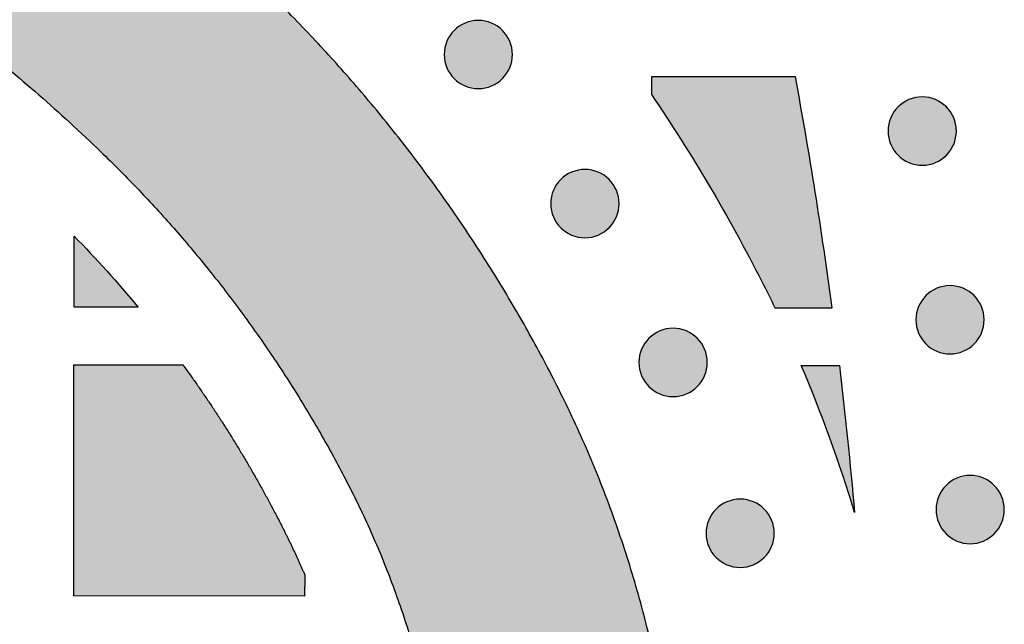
# Model space of a CAD drawing. Header units: millimetres. Extents: x -3873 to -97, y 912 to 4165.
# Tile 629 of 656: x -149 to -98, y 3934 to 3965. Entities that reach past the tile are written whole.
import ezdxf

# ---------------------------------------------------------------- set-up
doc = ezdxf.new("R2010")
doc.units = ezdxf.units.MM
doc.layers.add('pattern', color=7, linetype='Continuous', true_color=0x000000)

msp = doc.modelspace()

# ---------------------------------------------------------------- hatches: boundary and pattern name
at = {"layer": 'pattern'}
for points in [[(-115.003, 3918.335), (-115.027, 3920.141), (-115.103, 3921.948), (-115.232, 3923.755), (-115.414, 3925.559), (-115.648, 3927.358), (-115.935, 3929.15), (-116.274, 3930.931), (-116.666, 3932.701), (-117.109, 3934.455), (-117.604, 3936.193), (-118.148, 3937.911), (-118.742, 3939.609), (-119.385, 3941.282), (-120.074, 3942.931), (-120.81, 3944.551), (-121.591, 3946.142), (-122.33, 3947.558), (-123.099, 3948.96), (-123.898, 3950.347), (-124.726, 3951.719), (-125.583, 3953.075), (-126.468, 3954.414), (-127.382, 3955.735), (-128.323, 3957.037), (-129.29, 3958.319), (-130.284, 3959.581), (-131.303, 3960.821), (-132.346, 3962.039), (-133.414, 3963.234), (-134.505, 3964.406), (-135.619, 3965.554), (-136.754, 3966.676), (-138.53, 3968.356), (-140.349, 3969.997), (-142.21, 3971.596), (-144.112, 3973.152), (-146.053, 3974.664), (-148.031, 3976.131), (-150.045, 3977.55), (-152.093, 3978.921), (-154.174, 3980.242), (-156.285, 3981.512), (-158.425, 3982.73), (-160.591, 3983.896), (-162.782, 3985.008), (-164.997, 3986.066), (-167.232, 3987.068), (-169.485, 3988.016), (-186.181, 3981.64), (-174.002, 3976.898), (-172.012, 3976.062), (-170.039, 3975.177), (-168.084, 3974.243), (-166.15, 3973.261), (-164.237, 3972.232), (-162.348, 3971.156), (-160.484, 3970.034), (-158.647, 3968.868), (-156.839, 3967.658), (-155.06, 3966.405), (-153.314, 3965.11), (-151.6, 3963.776), (-149.921, 3962.401), (-148.278, 3960.99), (-146.672, 3959.541), (-145.104, 3958.058), (-144.144, 3957.109), (-143.203, 3956.139), (-142.28, 3955.148), (-141.378, 3954.137), (-140.495, 3953.108), (-139.634, 3952.059), (-138.794, 3950.992), (-137.976, 3949.908), (-137.18, 3948.808), (-136.408, 3947.691), (-135.66, 3946.559), (-134.935, 3945.413), (-134.235, 3944.253), (-133.559, 3943.08), (-132.909, 3941.895), (-132.284, 3940.698), (-131.659, 3939.422), (-131.069, 3938.122), (-130.516, 3936.8), (-130.001, 3935.457), (-129.525, 3934.094), (-129.088, 3932.713), (-128.692, 3931.317), (-128.337, 3929.906), (-128.023, 3928.483), (-127.751, 3927.05), (-127.521, 3925.609), (-127.333, 3924.16), (-127.187, 3922.708), (-127.084, 3921.252), (-127.022, 3919.796), (-127.003, 3918.341), (-127.024, 3916.886), (-127.086, 3915.43), (-127.191, 3913.975), (-127.338, 3912.522), (-127.527, 3911.075), (-127.758, 3909.633), (-128.032, 3908.201), (-128.347, 3906.778), (-128.704, 3905.368), (-129.101, 3903.973), (-129.539, 3902.593), (-130.016, 3901.23), (-130.532, 3899.887), (-131.086, 3898.565), (-131.677, 3897.266), (-132.304, 3895.991), (-132.93, 3894.795), (-133.581, 3893.61), (-134.257, 3892.438), (-134.959, 3891.278), (-135.684, 3890.133), (-136.434, 3889.001), (-137.207, 3887.885), (-138.003, 3886.785), (-138.822, 3885.702), (-139.663, 3884.636), (-140.525, 3883.589), (-141.409, 3882.56), (-142.312, 3881.55), (-143.236, 3880.56), (-144.178, 3879.591), (-145.139, 3878.642), (-146.708, 3877.16), (-148.315, 3875.713), (-149.96, 3874.303), (-151.64, 3872.93), (-153.355, 3871.597), (-155.102, 3870.304), (-156.881, 3869.052), (-158.691, 3867.844), (-160.529, 3866.679), (-162.394, 3865.559), (-164.284, 3864.485), (-166.197, 3863.458), (-168.133, 3862.477), (-170.089, 3861.545), (-172.063, 3860.662), (-174.053, 3859.827), (-186.236, 3855.096), (-169.546, 3848.706), (-167.291, 3849.651), (-165.056, 3850.652), (-162.841, 3851.708), (-160.648, 3852.818), (-158.481, 3853.982), (-156.34, 3855.198), (-154.228, 3856.467), (-152.146, 3857.786), (-150.097, 3859.155), (-148.081, 3860.572), (-146.102, 3862.037), (-144.16, 3863.547), (-142.257, 3865.102), (-140.394, 3866.699), (-138.574, 3868.338), (-136.796, 3870.016), (-135.66, 3871.138), (-134.545, 3872.285), (-133.453, 3873.456), (-132.384, 3874.65), (-131.34, 3875.867), (-130.32, 3877.107), (-129.325, 3878.367), (-128.356, 3879.649), (-127.414, 3880.95), (-126.5, 3882.27), (-125.613, 3883.608), (-124.755, 3884.963), (-123.925, 3886.334), (-123.125, 3887.721), (-122.355, 3889.123), (-121.615, 3890.537), (-120.833, 3892.128), (-120.096, 3893.748), (-119.405, 3895.395), (-118.761, 3897.068), (-118.165, 3898.765), (-117.619, 3900.483), (-117.123, 3902.22), (-116.679, 3903.974), (-116.285, 3905.743), (-115.944, 3907.524), (-115.656, 3909.315), (-115.42, 3911.113), (-115.237, 3912.917), (-115.107, 3914.723), (-115.029, 3916.53)], [(-126.889, 3964.513), (-126.86, 3964.541), (-126.831, 3964.568), (-126.802, 3964.595), (-126.771, 3964.621), (-126.739, 3964.647), (-126.707, 3964.672), (-126.673, 3964.696), (-126.639, 3964.72), (-126.604, 3964.744), (-126.569, 3964.767), (-126.532, 3964.789), (-126.495, 3964.81), (-126.457, 3964.83), (-126.418, 3964.85), (-126.378, 3964.869), (-126.338, 3964.887), (-126.298, 3964.904), (-126.256, 3964.92), (-126.214, 3964.935), (-126.172, 3964.949), (-126.129, 3964.962), (-126.085, 3964.974), (-126.041, 3964.985), (-125.997, 3964.995), (-125.952, 3965.003), (-125.908, 3965.011), (-125.862, 3965.017), (-125.817, 3965.023), (-125.771, 3965.027), (-125.725, 3965.03), (-125.679, 3965.031), (-125.634, 3965.032), (-125.588, 3965.031), (-125.542, 3965.029), (-125.496, 3965.026), (-125.45, 3965.022), (-125.405, 3965.017), (-125.36, 3965.01), (-125.315, 3965.003), (-125.27, 3964.994), (-125.226, 3964.984), (-125.182, 3964.973), (-125.138, 3964.961), (-125.095, 3964.948), (-125.053, 3964.934), (-125.011, 3964.918), (-124.97, 3964.902), (-124.929, 3964.885), (-124.889, 3964.867), (-124.849, 3964.848), (-124.811, 3964.829), (-124.773, 3964.808), (-124.736, 3964.787), (-124.699, 3964.765), (-124.663, 3964.742), (-124.628, 3964.719), (-124.594, 3964.694), (-124.561, 3964.67), (-124.529, 3964.645), (-124.497, 3964.619), (-124.466, 3964.592), (-124.437, 3964.566), (-124.408, 3964.539), (-124.379, 3964.511), (-124.352, 3964.483), (-124.325, 3964.454), (-124.298, 3964.424), (-124.272, 3964.393), (-124.246, 3964.361), (-124.221, 3964.329), (-124.196, 3964.296), (-124.172, 3964.262), (-124.149, 3964.227), (-124.126, 3964.191), (-124.104, 3964.154), (-124.083, 3964.117), (-124.063, 3964.079), (-124.043, 3964.04), (-124.024, 3964.001), (-124.006, 3963.961), (-123.989, 3963.92), (-123.973, 3963.879), (-123.958, 3963.837), (-123.944, 3963.794), (-123.931, 3963.751), (-123.919, 3963.708), (-123.908, 3963.664), (-123.898, 3963.619), (-123.89, 3963.575), (-123.882, 3963.53), (-123.876, 3963.485), (-123.87, 3963.439), (-123.866, 3963.393), (-123.863, 3963.348), (-123.861, 3963.302), (-123.861, 3963.256), (-123.862, 3963.21), (-123.863, 3963.164), (-123.866, 3963.118), (-123.871, 3963.073), (-123.876, 3963.027), (-123.882, 3962.982), (-123.89, 3962.937), (-123.899, 3962.892), (-123.909, 3962.848), (-123.92, 3962.804), (-123.932, 3962.761), (-123.945, 3962.718), (-123.959, 3962.675), (-123.974, 3962.633), (-123.99, 3962.592), (-124.008, 3962.551), (-124.026, 3962.511), (-124.044, 3962.472), (-124.064, 3962.433), (-124.085, 3962.395), (-124.106, 3962.358), (-124.128, 3962.321), (-124.151, 3962.286), (-124.174, 3962.251), (-124.198, 3962.217), (-124.223, 3962.183), (-124.248, 3962.151), (-124.274, 3962.119), (-124.3, 3962.089), (-124.327, 3962.059), (-124.354, 3962.03), (-124.382, 3962.002), (-124.41, 3961.974), (-124.439, 3961.947), (-124.469, 3961.92), (-124.5, 3961.894), (-124.531, 3961.868), (-124.564, 3961.843), (-124.597, 3961.819), (-124.631, 3961.795), (-124.666, 3961.771), (-124.702, 3961.749), (-124.738, 3961.727), (-124.776, 3961.705), (-124.814, 3961.685), (-124.853, 3961.665), (-124.892, 3961.646), (-124.932, 3961.629), (-124.973, 3961.612), (-125.014, 3961.595), (-125.056, 3961.58), (-125.099, 3961.566), (-125.142, 3961.553), (-125.185, 3961.541), (-125.229, 3961.53), (-125.273, 3961.521), (-125.318, 3961.512), (-125.363, 3961.504), (-125.408, 3961.498), (-125.454, 3961.493), (-125.499, 3961.488), (-125.545, 3961.486), (-125.591, 3961.484), (-125.637, 3961.483), (-125.683, 3961.484), (-125.729, 3961.486), (-125.775, 3961.489), (-125.82, 3961.493), (-125.866, 3961.498), (-125.911, 3961.505), (-125.956, 3961.512), (-126, 3961.521), (-126.045, 3961.531), (-126.089, 3961.542), (-126.132, 3961.554), (-126.175, 3961.567), (-126.218, 3961.582), (-126.259, 3961.597), (-126.301, 3961.613), (-126.341, 3961.63), (-126.382, 3961.648), (-126.421, 3961.667), (-126.46, 3961.686), (-126.498, 3961.707), (-126.535, 3961.728), (-126.571, 3961.75), (-126.607, 3961.773), (-126.642, 3961.797), (-126.676, 3961.821), (-126.709, 3961.845), (-126.742, 3961.871), (-126.773, 3961.896), (-126.804, 3961.923), (-126.834, 3961.949), (-126.863, 3961.977), (-126.891, 3962.004), (-126.919, 3962.032), (-126.946, 3962.061), (-126.972, 3962.091), (-126.999, 3962.122), (-127.024, 3962.154), (-127.05, 3962.186), (-127.074, 3962.219), (-127.098, 3962.254), (-127.122, 3962.289), (-127.144, 3962.324), (-127.166, 3962.361), (-127.187, 3962.398), (-127.208, 3962.436), (-127.228, 3962.475), (-127.246, 3962.514), (-127.264, 3962.554), (-127.281, 3962.595), (-127.297, 3962.637), (-127.312, 3962.678), (-127.326, 3962.721), (-127.339, 3962.764), (-127.351, 3962.807), (-127.362, 3962.851), (-127.372, 3962.896), (-127.381, 3962.94), (-127.389, 3962.985), (-127.395, 3963.031), (-127.4, 3963.076), (-127.404, 3963.122), (-127.407, 3963.167), (-127.409, 3963.213), (-127.41, 3963.259), (-127.409, 3963.305), (-127.407, 3963.351), (-127.404, 3963.397), (-127.4, 3963.442), (-127.395, 3963.488), (-127.388, 3963.533), (-127.38, 3963.578), (-127.372, 3963.623), (-127.362, 3963.667), (-127.351, 3963.711), (-127.339, 3963.754), (-127.325, 3963.797), (-127.311, 3963.84), (-127.296, 3963.882), (-127.28, 3963.923), (-127.263, 3963.964), (-127.245, 3964.004), (-127.226, 3964.043), (-127.206, 3964.082), (-127.186, 3964.12), (-127.165, 3964.157), (-127.142, 3964.194), (-127.12, 3964.229), (-127.096, 3964.264), (-127.072, 3964.298), (-127.047, 3964.332), (-127.022, 3964.364), (-126.996, 3964.396), (-126.97, 3964.426), (-126.943, 3964.456), (-126.916, 3964.485)], [(-110.897, 3951.47), (-110.218, 3950.102), (-107.248, 3950.099), (-108.123, 3956.112), (-109.152, 3962.1), (-116.635, 3962.107), (-116.636, 3961.179), (-115.088, 3958.821), (-113.614, 3956.415), (-112.216, 3953.963)], [(-103.816, 3960.538), (-103.787, 3960.565), (-103.758, 3960.593), (-103.728, 3960.619), (-103.698, 3960.645), (-103.666, 3960.671), (-103.634, 3960.696), (-103.6, 3960.721), (-103.566, 3960.745), (-103.531, 3960.768), (-103.495, 3960.791), (-103.459, 3960.813), (-103.422, 3960.834), (-103.384, 3960.855), (-103.345, 3960.874), (-103.305, 3960.893), (-103.265, 3960.911), (-103.224, 3960.928), (-103.183, 3960.944), (-103.141, 3960.959), (-103.099, 3960.973), (-103.056, 3960.986), (-103.012, 3960.998), (-102.968, 3961.009), (-102.924, 3961.019), (-102.879, 3961.028), (-102.834, 3961.035), (-102.789, 3961.042), (-102.744, 3961.047), (-102.698, 3961.051), (-102.652, 3961.054), (-102.606, 3961.056), (-102.56, 3961.056), (-102.514, 3961.056), (-102.469, 3961.054), (-102.423, 3961.051), (-102.377, 3961.047), (-102.332, 3961.041), (-102.286, 3961.035), (-102.242, 3961.027), (-102.197, 3961.018), (-102.153, 3961.009), (-102.109, 3960.998), (-102.065, 3960.985), (-102.022, 3960.972), (-101.98, 3960.958), (-101.938, 3960.943), (-101.897, 3960.927), (-101.856, 3960.91), (-101.816, 3960.892), (-101.776, 3960.873), (-101.738, 3960.853), (-101.7, 3960.833), (-101.662, 3960.811), (-101.626, 3960.789), (-101.59, 3960.767), (-101.555, 3960.743), (-101.521, 3960.719), (-101.488, 3960.694), (-101.456, 3960.669), (-101.424, 3960.643), (-101.393, 3960.617), (-101.363, 3960.59), (-101.334, 3960.563), (-101.306, 3960.536), (-101.279, 3960.507), (-101.252, 3960.478), (-101.225, 3960.448), (-101.199, 3960.418), (-101.173, 3960.386), (-101.148, 3960.354), (-101.123, 3960.32), (-101.099, 3960.286), (-101.076, 3960.251), (-101.053, 3960.215), (-101.031, 3960.179), (-101.01, 3960.142), (-100.989, 3960.104), (-100.97, 3960.065), (-100.951, 3960.025), (-100.933, 3959.985), (-100.916, 3959.945), (-100.9, 3959.903), (-100.885, 3959.861), (-100.871, 3959.819), (-100.858, 3959.776), (-100.846, 3959.732), (-100.835, 3959.688), (-100.825, 3959.644), (-100.816, 3959.599), (-100.809, 3959.554), (-100.802, 3959.509), (-100.797, 3959.464), (-100.793, 3959.418), (-100.79, 3959.372), (-100.788, 3959.326), (-100.788, 3959.28), (-100.788, 3959.234), (-100.79, 3959.189), (-100.793, 3959.143), (-100.797, 3959.097), (-100.803, 3959.052), (-100.809, 3959.006), (-100.817, 3958.962), (-100.826, 3958.917), (-100.836, 3958.873), (-100.847, 3958.829), (-100.859, 3958.785), (-100.872, 3958.742), (-100.886, 3958.7), (-100.901, 3958.658), (-100.917, 3958.617), (-100.934, 3958.576), (-100.952, 3958.536), (-100.971, 3958.496), (-100.991, 3958.458), (-101.011, 3958.42), (-101.033, 3958.382), (-101.055, 3958.346), (-101.078, 3958.31), (-101.101, 3958.275), (-101.125, 3958.241), (-101.15, 3958.208), (-101.175, 3958.176), (-101.201, 3958.144), (-101.227, 3958.113), (-101.254, 3958.083), (-101.281, 3958.054), (-101.309, 3958.026), (-101.337, 3957.999), (-101.366, 3957.972), (-101.396, 3957.945), (-101.427, 3957.919), (-101.458, 3957.893), (-101.491, 3957.868), (-101.524, 3957.843), (-101.558, 3957.819), (-101.593, 3957.796), (-101.629, 3957.773), (-101.665, 3957.751), (-101.703, 3957.73), (-101.741, 3957.709), (-101.779, 3957.69), (-101.819, 3957.671), (-101.859, 3957.653), (-101.9, 3957.636), (-101.941, 3957.62), (-101.983, 3957.605), (-102.025, 3957.591), (-102.068, 3957.578), (-102.112, 3957.566), (-102.156, 3957.555), (-102.2, 3957.545), (-102.245, 3957.536), (-102.29, 3957.529), (-102.335, 3957.522), (-102.381, 3957.517), (-102.426, 3957.513), (-102.472, 3957.51), (-102.518, 3957.508), (-102.564, 3957.508), (-102.61, 3957.508), (-102.656, 3957.51), (-102.701, 3957.513), (-102.747, 3957.517), (-102.792, 3957.523), (-102.838, 3957.529), (-102.883, 3957.537), (-102.927, 3957.546), (-102.972, 3957.556), (-103.015, 3957.567), (-103.059, 3957.579), (-103.102, 3957.592), (-103.144, 3957.606), (-103.186, 3957.621), (-103.228, 3957.637), (-103.268, 3957.654), (-103.308, 3957.672), (-103.348, 3957.691), (-103.387, 3957.711), (-103.425, 3957.732), (-103.462, 3957.753), (-103.498, 3957.775), (-103.534, 3957.798), (-103.569, 3957.821), (-103.603, 3957.845), (-103.636, 3957.87), (-103.669, 3957.895), (-103.7, 3957.921), (-103.731, 3957.947), (-103.761, 3957.974), (-103.79, 3958.001), (-103.818, 3958.029), (-103.845, 3958.057), (-103.873, 3958.086), (-103.899, 3958.116), (-103.925, 3958.147), (-103.951, 3958.178), (-103.976, 3958.211), (-104.001, 3958.244), (-104.025, 3958.278), (-104.048, 3958.313), (-104.071, 3958.349), (-104.093, 3958.385), (-104.114, 3958.423), (-104.135, 3958.461), (-104.154, 3958.499), (-104.173, 3958.539), (-104.191, 3958.579), (-104.208, 3958.62), (-104.224, 3958.661), (-104.239, 3958.703), (-104.253, 3958.746), (-104.266, 3958.789), (-104.278, 3958.832), (-104.289, 3958.876), (-104.299, 3958.92), (-104.308, 3958.965), (-104.315, 3959.01), (-104.322, 3959.055), (-104.327, 3959.101), (-104.331, 3959.146), (-104.334, 3959.192), (-104.336, 3959.238), (-104.336, 3959.284), (-104.336, 3959.33), (-104.334, 3959.376), (-104.331, 3959.421), (-104.327, 3959.467), (-104.321, 3959.513), (-104.315, 3959.558), (-104.307, 3959.603), (-104.298, 3959.647), (-104.288, 3959.692), (-104.277, 3959.736), (-104.265, 3959.779), (-104.252, 3959.822), (-104.238, 3959.864), (-104.223, 3959.906), (-104.207, 3959.948), (-104.19, 3959.988), (-104.172, 3960.028), (-104.153, 3960.068), (-104.133, 3960.107), (-104.113, 3960.145), (-104.091, 3960.182), (-104.069, 3960.218), (-104.047, 3960.254), (-104.023, 3960.289), (-103.999, 3960.323), (-103.974, 3960.356), (-103.949, 3960.389), (-103.923, 3960.42), (-103.897, 3960.451), (-103.87, 3960.481), (-103.843, 3960.51)], [(-121.347, 3956.768), (-121.319, 3956.795), (-121.29, 3956.822), (-121.26, 3956.849), (-121.23, 3956.875), (-121.198, 3956.901), (-121.165, 3956.926), (-121.132, 3956.951), (-121.098, 3956.975), (-121.063, 3956.998), (-121.027, 3957.021), (-120.991, 3957.043), (-120.954, 3957.064), (-120.915, 3957.085), (-120.877, 3957.104), (-120.837, 3957.123), (-120.797, 3957.141), (-120.756, 3957.158), (-120.715, 3957.174), (-120.673, 3957.189), (-120.631, 3957.203), (-120.588, 3957.216), (-120.544, 3957.228), (-120.5, 3957.239), (-120.456, 3957.249), (-120.411, 3957.258), (-120.366, 3957.265), (-120.321, 3957.272), (-120.276, 3957.277), (-120.23, 3957.281), (-120.184, 3957.284), (-120.138, 3957.286), (-120.092, 3957.286), (-120.046, 3957.286), (-120.001, 3957.284), (-119.955, 3957.281), (-119.909, 3957.277), (-119.864, 3957.271), (-119.818, 3957.265), (-119.773, 3957.257), (-119.729, 3957.248), (-119.685, 3957.238), (-119.641, 3957.227), (-119.597, 3957.215), (-119.554, 3957.202), (-119.512, 3957.188), (-119.47, 3957.173), (-119.428, 3957.157), (-119.388, 3957.14), (-119.348, 3957.122), (-119.308, 3957.103), (-119.27, 3957.083), (-119.232, 3957.063), (-119.194, 3957.041), (-119.158, 3957.019), (-119.122, 3956.996), (-119.087, 3956.973), (-119.053, 3956.949), (-119.02, 3956.924), (-118.987, 3956.899), (-118.956, 3956.873), (-118.925, 3956.847), (-118.895, 3956.82), (-118.866, 3956.793), (-118.838, 3956.765), (-118.811, 3956.737), (-118.784, 3956.708), (-118.757, 3956.678), (-118.731, 3956.647), (-118.705, 3956.616), (-118.68, 3956.583), (-118.655, 3956.55), (-118.631, 3956.516), (-118.608, 3956.481), (-118.585, 3956.445), (-118.563, 3956.409), (-118.542, 3956.371), (-118.521, 3956.333), (-118.502, 3956.295), (-118.483, 3956.255), (-118.465, 3956.215), (-118.448, 3956.174), (-118.432, 3956.133), (-118.417, 3956.091), (-118.403, 3956.049), (-118.39, 3956.006), (-118.378, 3955.962), (-118.367, 3955.918), (-118.357, 3955.874), (-118.348, 3955.829), (-118.341, 3955.784), (-118.334, 3955.739), (-118.329, 3955.693), (-118.325, 3955.648), (-118.322, 3955.602), (-118.32, 3955.556), (-118.32, 3955.51), (-118.32, 3955.464), (-118.322, 3955.418), (-118.325, 3955.373), (-118.329, 3955.327), (-118.335, 3955.282), (-118.341, 3955.236), (-118.349, 3955.191), (-118.358, 3955.147), (-118.368, 3955.102), (-118.379, 3955.059), (-118.391, 3955.015), (-118.404, 3954.972), (-118.418, 3954.93), (-118.433, 3954.888), (-118.449, 3954.846), (-118.466, 3954.806), (-118.484, 3954.766), (-118.503, 3954.726), (-118.523, 3954.687), (-118.543, 3954.649), (-118.565, 3954.612), (-118.587, 3954.576), (-118.61, 3954.54), (-118.633, 3954.505), (-118.657, 3954.471), (-118.682, 3954.438), (-118.707, 3954.405), (-118.733, 3954.374), (-118.759, 3954.343), (-118.786, 3954.313), (-118.813, 3954.284), (-118.841, 3954.256), (-118.869, 3954.229), (-118.898, 3954.201), (-118.928, 3954.175), (-118.959, 3954.149), (-118.99, 3954.123), (-119.023, 3954.098), (-119.056, 3954.073), (-119.09, 3954.049), (-119.125, 3954.026), (-119.161, 3954.003), (-119.197, 3953.981), (-119.235, 3953.96), (-119.273, 3953.939), (-119.311, 3953.92), (-119.351, 3953.901), (-119.391, 3953.883), (-119.432, 3953.866), (-119.473, 3953.85), (-119.515, 3953.835), (-119.557, 3953.821), (-119.6, 3953.808), (-119.644, 3953.796), (-119.688, 3953.785), (-119.732, 3953.775), (-119.777, 3953.766), (-119.822, 3953.759), (-119.867, 3953.752), (-119.912, 3953.747), (-119.958, 3953.743), (-120.004, 3953.74), (-120.05, 3953.738), (-120.096, 3953.738), (-120.142, 3953.738), (-120.188, 3953.74), (-120.233, 3953.743), (-120.279, 3953.747), (-120.324, 3953.753), (-120.37, 3953.759), (-120.415, 3953.767), (-120.459, 3953.776), (-120.504, 3953.786), (-120.547, 3953.797), (-120.591, 3953.809), (-120.634, 3953.822), (-120.676, 3953.836), (-120.718, 3953.851), (-120.76, 3953.867), (-120.8, 3953.884), (-120.84, 3953.902), (-120.88, 3953.921), (-120.918, 3953.941), (-120.956, 3953.961), (-120.994, 3953.983), (-121.03, 3954.005), (-121.066, 3954.027), (-121.101, 3954.051), (-121.135, 3954.075), (-121.168, 3954.1), (-121.201, 3954.125), (-121.232, 3954.151), (-121.263, 3954.177), (-121.293, 3954.204), (-121.322, 3954.231), (-121.35, 3954.259), (-121.377, 3954.287), (-121.404, 3954.316), (-121.431, 3954.346), (-121.457, 3954.376), (-121.483, 3954.408), (-121.508, 3954.441), (-121.533, 3954.474), (-121.557, 3954.508), (-121.58, 3954.543), (-121.603, 3954.579), (-121.625, 3954.615), (-121.646, 3954.652), (-121.667, 3954.69), (-121.686, 3954.729), (-121.705, 3954.769), (-121.723, 3954.809), (-121.74, 3954.85), (-121.756, 3954.891), (-121.771, 3954.933), (-121.785, 3954.975), (-121.798, 3955.018), (-121.81, 3955.062), (-121.821, 3955.106), (-121.831, 3955.15), (-121.84, 3955.195), (-121.847, 3955.24), (-121.854, 3955.285), (-121.859, 3955.33), (-121.863, 3955.376), (-121.866, 3955.422), (-121.868, 3955.468), (-121.868, 3955.514), (-121.868, 3955.56), (-121.866, 3955.605), (-121.863, 3955.651), (-121.859, 3955.697), (-121.853, 3955.742), (-121.847, 3955.788), (-121.839, 3955.833), (-121.83, 3955.877), (-121.82, 3955.921), (-121.809, 3955.965), (-121.797, 3956.009), (-121.784, 3956.052), (-121.77, 3956.094), (-121.755, 3956.136), (-121.739, 3956.177), (-121.722, 3956.218), (-121.704, 3956.258), (-121.685, 3956.298), (-121.665, 3956.336), (-121.645, 3956.374), (-121.623, 3956.412), (-121.601, 3956.448), (-121.578, 3956.484), (-121.555, 3956.519), (-121.531, 3956.553), (-121.506, 3956.586), (-121.481, 3956.618), (-121.455, 3956.65), (-121.429, 3956.681), (-121.402, 3956.711), (-121.375, 3956.74)], [(-143.321, 3950.133), (-146.647, 3950.136), (-146.643, 3953.828), (-145.785, 3952.93), (-144.945, 3952.014), (-144.123, 3951.082)], [(-102.37, 3950.733), (-102.342, 3950.76), (-102.313, 3950.788), (-102.283, 3950.814), (-102.252, 3950.84), (-102.221, 3950.866), (-102.188, 3950.891), (-102.155, 3950.916), (-102.121, 3950.94), (-102.086, 3950.963), (-102.05, 3950.986), (-102.013, 3951.008), (-101.976, 3951.029), (-101.938, 3951.05), (-101.899, 3951.069), (-101.86, 3951.088), (-101.82, 3951.106), (-101.779, 3951.123), (-101.738, 3951.139), (-101.696, 3951.154), (-101.653, 3951.168), (-101.61, 3951.181), (-101.567, 3951.193), (-101.523, 3951.204), (-101.479, 3951.214), (-101.434, 3951.223), (-101.389, 3951.23), (-101.344, 3951.237), (-101.298, 3951.242), (-101.253, 3951.246), (-101.207, 3951.249), (-101.161, 3951.251), (-101.115, 3951.251), (-101.069, 3951.251), (-101.023, 3951.249), (-100.977, 3951.246), (-100.932, 3951.242), (-100.886, 3951.236), (-100.841, 3951.23), (-100.796, 3951.222), (-100.751, 3951.213), (-100.707, 3951.203), (-100.663, 3951.192), (-100.62, 3951.18), (-100.577, 3951.167), (-100.534, 3951.153), (-100.492, 3951.138), (-100.451, 3951.122), (-100.41, 3951.105), (-100.37, 3951.087), (-100.331, 3951.068), (-100.292, 3951.048), (-100.254, 3951.028), (-100.217, 3951.006), (-100.181, 3950.984), (-100.145, 3950.962), (-100.11, 3950.938), (-100.076, 3950.914), (-100.043, 3950.889), (-100.01, 3950.864), (-99.979, 3950.838), (-99.948, 3950.812), (-99.918, 3950.785), (-99.889, 3950.758), (-99.861, 3950.731), (-99.833, 3950.702), (-99.806, 3950.673), (-99.78, 3950.643), (-99.753, 3950.613), (-99.728, 3950.581), (-99.702, 3950.549), (-99.678, 3950.515), (-99.654, 3950.481), (-99.63, 3950.446), (-99.608, 3950.41), (-99.586, 3950.374), (-99.564, 3950.337), (-99.544, 3950.299), (-99.524, 3950.26), (-99.506, 3950.22), (-99.488, 3950.18), (-99.471, 3950.139), (-99.455, 3950.098), (-99.44, 3950.056), (-99.425, 3950.014), (-99.412, 3949.971), (-99.4, 3949.927), (-99.39, 3949.883), (-99.38, 3949.839), (-99.371, 3949.794), (-99.363, 3949.749), (-99.357, 3949.704), (-99.352, 3949.659), (-99.348, 3949.613), (-99.345, 3949.567), (-99.343, 3949.521), (-99.342, 3949.475), (-99.343, 3949.429), (-99.345, 3949.384), (-99.348, 3949.338), (-99.352, 3949.292), (-99.357, 3949.247), (-99.364, 3949.201), (-99.372, 3949.156), (-99.38, 3949.112), (-99.39, 3949.068), (-99.401, 3949.024), (-99.413, 3948.98), (-99.427, 3948.937), (-99.441, 3948.895), (-99.456, 3948.853), (-99.472, 3948.812), (-99.489, 3948.771), (-99.507, 3948.731), (-99.526, 3948.691), (-99.546, 3948.653), (-99.566, 3948.615), (-99.587, 3948.577), (-99.609, 3948.541), (-99.632, 3948.505), (-99.656, 3948.47), (-99.68, 3948.436), (-99.704, 3948.403), (-99.73, 3948.371), (-99.755, 3948.339), (-99.782, 3948.308), (-99.809, 3948.278), (-99.836, 3948.249), (-99.863, 3948.221), (-99.891, 3948.194), (-99.92, 3948.167), (-99.95, 3948.14), (-99.981, 3948.114), (-100.013, 3948.088), (-100.045, 3948.063), (-100.079, 3948.038), (-100.113, 3948.014), (-100.148, 3947.991), (-100.183, 3947.968), (-100.22, 3947.946), (-100.257, 3947.925), (-100.295, 3947.904), (-100.334, 3947.885), (-100.373, 3947.866), (-100.414, 3947.848), (-100.454, 3947.831), (-100.496, 3947.815), (-100.538, 3947.8), (-100.58, 3947.786), (-100.623, 3947.773), (-100.667, 3947.761), (-100.71, 3947.75), (-100.755, 3947.74), (-100.799, 3947.731), (-100.844, 3947.724), (-100.89, 3947.717), (-100.935, 3947.712), (-100.981, 3947.708), (-101.027, 3947.705), (-101.072, 3947.703), (-101.118, 3947.703), (-101.164, 3947.703), (-101.21, 3947.705), (-101.256, 3947.708), (-101.302, 3947.712), (-101.347, 3947.718), (-101.392, 3947.724), (-101.437, 3947.732), (-101.482, 3947.741), (-101.526, 3947.751), (-101.57, 3947.762), (-101.614, 3947.774), (-101.657, 3947.787), (-101.699, 3947.801), (-101.741, 3947.816), (-101.782, 3947.832), (-101.823, 3947.849), (-101.863, 3947.867), (-101.902, 3947.886), (-101.941, 3947.906), (-101.979, 3947.926), (-102.016, 3947.948), (-102.053, 3947.97), (-102.089, 3947.993), (-102.123, 3948.016), (-102.158, 3948.04), (-102.191, 3948.065), (-102.223, 3948.09), (-102.255, 3948.116), (-102.286, 3948.142), (-102.315, 3948.169), (-102.344, 3948.196), (-102.373, 3948.224), (-102.4, 3948.252), (-102.427, 3948.281), (-102.454, 3948.311), (-102.48, 3948.342), (-102.506, 3948.373), (-102.531, 3948.406), (-102.556, 3948.439), (-102.58, 3948.473), (-102.603, 3948.508), (-102.626, 3948.544), (-102.648, 3948.58), (-102.669, 3948.618), (-102.689, 3948.656), (-102.709, 3948.694), (-102.728, 3948.734), (-102.746, 3948.774), (-102.763, 3948.815), (-102.779, 3948.856), (-102.794, 3948.898), (-102.808, 3948.94), (-102.821, 3948.983), (-102.833, 3949.027), (-102.844, 3949.071), (-102.854, 3949.115), (-102.862, 3949.16), (-102.87, 3949.205), (-102.876, 3949.25), (-102.882, 3949.296), (-102.886, 3949.341), (-102.889, 3949.387), (-102.89, 3949.433), (-102.891, 3949.479), (-102.89, 3949.525), (-102.889, 3949.571), (-102.886, 3949.616), (-102.881, 3949.662), (-102.876, 3949.707), (-102.869, 3949.753), (-102.862, 3949.798), (-102.853, 3949.842), (-102.843, 3949.887), (-102.832, 3949.93), (-102.82, 3949.974), (-102.807, 3950.017), (-102.793, 3950.059), (-102.778, 3950.101), (-102.761, 3950.143), (-102.744, 3950.183), (-102.726, 3950.223), (-102.708, 3950.263), (-102.688, 3950.302), (-102.667, 3950.34), (-102.646, 3950.377), (-102.624, 3950.413), (-102.601, 3950.449), (-102.578, 3950.484), (-102.554, 3950.518), (-102.529, 3950.551), (-102.504, 3950.584), (-102.478, 3950.615), (-102.452, 3950.646), (-102.425, 3950.676), (-102.398, 3950.705)], [(-116.765, 3948.52), (-116.737, 3948.547), (-116.708, 3948.574), (-116.678, 3948.601), (-116.647, 3948.627), (-116.615, 3948.653), (-116.583, 3948.678), (-116.55, 3948.703), (-116.515, 3948.727), (-116.48, 3948.75), (-116.445, 3948.773), (-116.408, 3948.795), (-116.371, 3948.816), (-116.333, 3948.836), (-116.294, 3948.856), (-116.255, 3948.875), (-116.215, 3948.893), (-116.174, 3948.91), (-116.132, 3948.926), (-116.091, 3948.941), (-116.048, 3948.955), (-116.005, 3948.968), (-115.962, 3948.98), (-115.918, 3948.991), (-115.873, 3949.001), (-115.829, 3949.009), (-115.784, 3949.017), (-115.738, 3949.023), (-115.693, 3949.029), (-115.647, 3949.033), (-115.602, 3949.036), (-115.556, 3949.038), (-115.51, 3949.038), (-115.464, 3949.037), (-115.418, 3949.036), (-115.372, 3949.033), (-115.327, 3949.028), (-115.281, 3949.023), (-115.236, 3949.017), (-115.191, 3949.009), (-115.146, 3949), (-115.102, 3948.99), (-115.058, 3948.979), (-115.015, 3948.967), (-114.972, 3948.954), (-114.929, 3948.94), (-114.887, 3948.925), (-114.846, 3948.909), (-114.805, 3948.891), (-114.765, 3948.873), (-114.726, 3948.855), (-114.687, 3948.835), (-114.649, 3948.814), (-114.612, 3948.793), (-114.575, 3948.771), (-114.54, 3948.748), (-114.505, 3948.725), (-114.471, 3948.701), (-114.437, 3948.676), (-114.405, 3948.651), (-114.373, 3948.625), (-114.343, 3948.599), (-114.313, 3948.572), (-114.284, 3948.545), (-114.256, 3948.517), (-114.228, 3948.489), (-114.201, 3948.46), (-114.174, 3948.43), (-114.148, 3948.399), (-114.122, 3948.368), (-114.097, 3948.335), (-114.073, 3948.302), (-114.049, 3948.268), (-114.025, 3948.233), (-114.002, 3948.197), (-113.98, 3948.161), (-113.959, 3948.123), (-113.939, 3948.085), (-113.919, 3948.046), (-113.9, 3948.007), (-113.882, 3947.967), (-113.865, 3947.926), (-113.849, 3947.885), (-113.834, 3947.843), (-113.82, 3947.8), (-113.807, 3947.757), (-113.795, 3947.714), (-113.784, 3947.67), (-113.774, 3947.626), (-113.766, 3947.581), (-113.758, 3947.536), (-113.752, 3947.491), (-113.746, 3947.445), (-113.742, 3947.4), (-113.739, 3947.354), (-113.738, 3947.308), (-113.737, 3947.262), (-113.738, 3947.216), (-113.74, 3947.17), (-113.743, 3947.124), (-113.747, 3947.079), (-113.752, 3947.033), (-113.759, 3946.988), (-113.766, 3946.943), (-113.775, 3946.899), (-113.785, 3946.854), (-113.796, 3946.81), (-113.808, 3946.767), (-113.821, 3946.724), (-113.835, 3946.681), (-113.851, 3946.64), (-113.867, 3946.598), (-113.884, 3946.558), (-113.902, 3946.517), (-113.921, 3946.478), (-113.94, 3946.439), (-113.961, 3946.401), (-113.982, 3946.364), (-114.004, 3946.328), (-114.027, 3946.292), (-114.05, 3946.257), (-114.075, 3946.223), (-114.099, 3946.19), (-114.124, 3946.157), (-114.15, 3946.126), (-114.177, 3946.095), (-114.203, 3946.065), (-114.23, 3946.036), (-114.258, 3946.008), (-114.286, 3945.98), (-114.315, 3945.953), (-114.345, 3945.927), (-114.376, 3945.9), (-114.408, 3945.875), (-114.44, 3945.849), (-114.473, 3945.825), (-114.507, 3945.801), (-114.542, 3945.777), (-114.578, 3945.755), (-114.615, 3945.733), (-114.652, 3945.712), (-114.69, 3945.691), (-114.729, 3945.671), (-114.768, 3945.653), (-114.808, 3945.635), (-114.849, 3945.618), (-114.89, 3945.602), (-114.932, 3945.587), (-114.975, 3945.573), (-115.018, 3945.56), (-115.061, 3945.548), (-115.105, 3945.537), (-115.15, 3945.527), (-115.194, 3945.518), (-115.239, 3945.51), (-115.284, 3945.504), (-115.33, 3945.499), (-115.376, 3945.495), (-115.421, 3945.492), (-115.467, 3945.49), (-115.513, 3945.489), (-115.559, 3945.49), (-115.605, 3945.492), (-115.651, 3945.495), (-115.696, 3945.499), (-115.742, 3945.504), (-115.787, 3945.511), (-115.832, 3945.519), (-115.877, 3945.527), (-115.921, 3945.537), (-115.965, 3945.548), (-116.008, 3945.56), (-116.051, 3945.574), (-116.094, 3945.588), (-116.136, 3945.603), (-116.177, 3945.619), (-116.218, 3945.636), (-116.258, 3945.654), (-116.297, 3945.673), (-116.336, 3945.693), (-116.374, 3945.713), (-116.411, 3945.734), (-116.448, 3945.757), (-116.483, 3945.779), (-116.518, 3945.803), (-116.552, 3945.827), (-116.586, 3945.852), (-116.618, 3945.877), (-116.65, 3945.903), (-116.68, 3945.929), (-116.71, 3945.956), (-116.739, 3945.983), (-116.767, 3946.01), (-116.795, 3946.039), (-116.822, 3946.068), (-116.849, 3946.097), (-116.875, 3946.128), (-116.901, 3946.16), (-116.926, 3946.192), (-116.95, 3946.226), (-116.974, 3946.26), (-116.998, 3946.295), (-117.02, 3946.33), (-117.042, 3946.367), (-117.064, 3946.404), (-117.084, 3946.442), (-117.104, 3946.481), (-117.123, 3946.52), (-117.14, 3946.561), (-117.157, 3946.601), (-117.174, 3946.643), (-117.189, 3946.685), (-117.203, 3946.727), (-117.216, 3946.77), (-117.228, 3946.814), (-117.239, 3946.858), (-117.248, 3946.902), (-117.257, 3946.947), (-117.265, 3946.991), (-117.271, 3947.037), (-117.276, 3947.082), (-117.281, 3947.128), (-117.283, 3947.174), (-117.285, 3947.22), (-117.286, 3947.265), (-117.285, 3947.311), (-117.283, 3947.357), (-117.28, 3947.403), (-117.276, 3947.449), (-117.271, 3947.494), (-117.264, 3947.539), (-117.257, 3947.584), (-117.248, 3947.629), (-117.238, 3947.673), (-117.227, 3947.717), (-117.215, 3947.761), (-117.202, 3947.804), (-117.187, 3947.846), (-117.172, 3947.888), (-117.156, 3947.929), (-117.139, 3947.97), (-117.121, 3948.01), (-117.102, 3948.05), (-117.083, 3948.088), (-117.062, 3948.126), (-117.041, 3948.163), (-117.019, 3948.2), (-116.996, 3948.236), (-116.972, 3948.271), (-116.948, 3948.305), (-116.924, 3948.338), (-116.898, 3948.37), (-116.873, 3948.402), (-116.846, 3948.433), (-116.82, 3948.462), (-116.792, 3948.491)], [(-134.66, 3936.237), (-134.661, 3935.125), (-146.661, 3935.136), (-146.65, 3947.136), (-140.985, 3947.131), (-140.271, 3946.132), (-139.577, 3945.119), (-138.903, 3944.092), (-138.25, 3943.051), (-137.618, 3941.997), (-137.007, 3940.932), (-136.417, 3939.854), (-135.849, 3938.766), (-135.235, 3937.511)], [(-106.869, 3947.098), (-106.079, 3939.464), (-106.692, 3941.401), (-107.359, 3943.321), (-108.079, 3945.221), (-108.852, 3947.1)], [(-101.324, 3940.872), (-101.295, 3940.9), (-101.266, 3940.927), (-101.236, 3940.954), (-101.206, 3940.98), (-101.174, 3941.006), (-101.142, 3941.031), (-101.108, 3941.055), (-101.074, 3941.08), (-101.039, 3941.103), (-101.003, 3941.126), (-100.967, 3941.148), (-100.93, 3941.169), (-100.892, 3941.189), (-100.853, 3941.209), (-100.813, 3941.228), (-100.773, 3941.246), (-100.733, 3941.263), (-100.691, 3941.279), (-100.649, 3941.294), (-100.607, 3941.308), (-100.564, 3941.321), (-100.52, 3941.333), (-100.476, 3941.344), (-100.432, 3941.354), (-100.387, 3941.362), (-100.342, 3941.37), (-100.297, 3941.376), (-100.252, 3941.382), (-100.206, 3941.386), (-100.16, 3941.389), (-100.114, 3941.39), (-100.068, 3941.391), (-100.022, 3941.39), (-99.977, 3941.388), (-99.931, 3941.385), (-99.885, 3941.381), (-99.84, 3941.376), (-99.794, 3941.369), (-99.75, 3941.362), (-99.705, 3941.353), (-99.661, 3941.343), (-99.617, 3941.332), (-99.573, 3941.32), (-99.53, 3941.307), (-99.488, 3941.293), (-99.446, 3941.277), (-99.405, 3941.261), (-99.364, 3941.244), (-99.324, 3941.226), (-99.284, 3941.207), (-99.246, 3941.188), (-99.208, 3941.167), (-99.17, 3941.146), (-99.134, 3941.124), (-99.098, 3941.101), (-99.063, 3941.078), (-99.029, 3941.054), (-98.996, 3941.029), (-98.964, 3941.004), (-98.932, 3940.978), (-98.901, 3940.951), (-98.871, 3940.925), (-98.842, 3940.898), (-98.814, 3940.87), (-98.787, 3940.842), (-98.76, 3940.813), (-98.733, 3940.783), (-98.707, 3940.752), (-98.681, 3940.72), (-98.656, 3940.688), (-98.631, 3940.655), (-98.607, 3940.621), (-98.584, 3940.586), (-98.561, 3940.55), (-98.539, 3940.513), (-98.518, 3940.476), (-98.497, 3940.438), (-98.478, 3940.399), (-98.459, 3940.36), (-98.441, 3940.32), (-98.424, 3940.279), (-98.408, 3940.238), (-98.393, 3940.196), (-98.379, 3940.153), (-98.366, 3940.11), (-98.354, 3940.067), (-98.343, 3940.023), (-98.333, 3939.979), (-98.324, 3939.934), (-98.317, 3939.889), (-98.31, 3939.844), (-98.305, 3939.798), (-98.301, 3939.752), (-98.298, 3939.707), (-98.296, 3939.661), (-98.296, 3939.615), (-98.296, 3939.569), (-98.298, 3939.523), (-98.301, 3939.477), (-98.305, 3939.432), (-98.311, 3939.386), (-98.317, 3939.341), (-98.325, 3939.296), (-98.334, 3939.251), (-98.344, 3939.207), (-98.355, 3939.163), (-98.367, 3939.12), (-98.38, 3939.077), (-98.394, 3939.034), (-98.409, 3938.992), (-98.425, 3938.951), (-98.442, 3938.91), (-98.46, 3938.87), (-98.479, 3938.831), (-98.499, 3938.792), (-98.52, 3938.754), (-98.541, 3938.717), (-98.563, 3938.68), (-98.586, 3938.645), (-98.609, 3938.61), (-98.633, 3938.576), (-98.658, 3938.542), (-98.683, 3938.51), (-98.709, 3938.478), (-98.735, 3938.448), (-98.762, 3938.418), (-98.789, 3938.389), (-98.817, 3938.361), (-98.845, 3938.333), (-98.874, 3938.306), (-98.904, 3938.279), (-98.935, 3938.253), (-98.966, 3938.228), (-98.999, 3938.202), (-99.032, 3938.178), (-99.066, 3938.154), (-99.101, 3938.13), (-99.137, 3938.108), (-99.173, 3938.086), (-99.211, 3938.064), (-99.249, 3938.044), (-99.287, 3938.024), (-99.327, 3938.005), (-99.367, 3937.988), (-99.408, 3937.971), (-99.449, 3937.955), (-99.491, 3937.939), (-99.533, 3937.925), (-99.576, 3937.912), (-99.62, 3937.9), (-99.664, 3937.889), (-99.708, 3937.88), (-99.753, 3937.871), (-99.798, 3937.863), (-99.843, 3937.857), (-99.889, 3937.852), (-99.934, 3937.848), (-99.98, 3937.845), (-100.026, 3937.843), (-100.072, 3937.842), (-100.118, 3937.843), (-100.164, 3937.845), (-100.209, 3937.848), (-100.255, 3937.852), (-100.3, 3937.857), (-100.346, 3937.864), (-100.391, 3937.871), (-100.435, 3937.88), (-100.48, 3937.89), (-100.524, 3937.901), (-100.567, 3937.913), (-100.61, 3937.926), (-100.652, 3937.941), (-100.694, 3937.956), (-100.736, 3937.972), (-100.776, 3937.989), (-100.816, 3938.007), (-100.856, 3938.026), (-100.895, 3938.045), (-100.933, 3938.066), (-100.97, 3938.087), (-101.006, 3938.109), (-101.042, 3938.132), (-101.077, 3938.156), (-101.111, 3938.18), (-101.144, 3938.204), (-101.177, 3938.23), (-101.208, 3938.255), (-101.239, 3938.282), (-101.269, 3938.308), (-101.298, 3938.336), (-101.326, 3938.363), (-101.353, 3938.391), (-101.381, 3938.42), (-101.407, 3938.45), (-101.433, 3938.481), (-101.459, 3938.513), (-101.484, 3938.545), (-101.509, 3938.578), (-101.533, 3938.613), (-101.556, 3938.648), (-101.579, 3938.683), (-101.601, 3938.72), (-101.622, 3938.757), (-101.643, 3938.795), (-101.662, 3938.834), (-101.681, 3938.873), (-101.699, 3938.913), (-101.716, 3938.954), (-101.732, 3938.996), (-101.747, 3939.037), (-101.761, 3939.08), (-101.774, 3939.123), (-101.786, 3939.166), (-101.797, 3939.21), (-101.807, 3939.255), (-101.816, 3939.299), (-101.823, 3939.344), (-101.83, 3939.39), (-101.835, 3939.435), (-101.839, 3939.481), (-101.842, 3939.526), (-101.844, 3939.572), (-101.844, 3939.618), (-101.844, 3939.664), (-101.842, 3939.71), (-101.839, 3939.756), (-101.835, 3939.802), (-101.829, 3939.847), (-101.823, 3939.892), (-101.815, 3939.937), (-101.806, 3939.982), (-101.796, 3940.026), (-101.785, 3940.07), (-101.773, 3940.113), (-101.76, 3940.156), (-101.746, 3940.199), (-101.731, 3940.241), (-101.715, 3940.282), (-101.698, 3940.323), (-101.68, 3940.363), (-101.661, 3940.402), (-101.641, 3940.441), (-101.621, 3940.479), (-101.599, 3940.516), (-101.577, 3940.553), (-101.555, 3940.588), (-101.531, 3940.623), (-101.507, 3940.657), (-101.482, 3940.691), (-101.457, 3940.723), (-101.431, 3940.755), (-101.405, 3940.785), (-101.378, 3940.815), (-101.351, 3940.844)], [(-113.278, 3939.642), (-113.25, 3939.67), (-113.221, 3939.697), (-113.191, 3939.723), (-113.16, 3939.75), (-113.128, 3939.775), (-113.096, 3939.801), (-113.062, 3939.825), (-113.028, 3939.849), (-112.993, 3939.873), (-112.958, 3939.895), (-112.921, 3939.917), (-112.884, 3939.939), (-112.846, 3939.959), (-112.807, 3939.979), (-112.768, 3939.997), (-112.727, 3940.015), (-112.687, 3940.032), (-112.645, 3940.048), (-112.603, 3940.063), (-112.561, 3940.078), (-112.518, 3940.091), (-112.474, 3940.103), (-112.431, 3940.113), (-112.386, 3940.123), (-112.342, 3940.132), (-112.297, 3940.14), (-112.251, 3940.146), (-112.206, 3940.151), (-112.16, 3940.155), (-112.114, 3940.158), (-112.069, 3940.16), (-112.023, 3940.161), (-111.977, 3940.16), (-111.931, 3940.158), (-111.885, 3940.155), (-111.839, 3940.151), (-111.794, 3940.146), (-111.749, 3940.139), (-111.704, 3940.131), (-111.659, 3940.123), (-111.615, 3940.113), (-111.571, 3940.102), (-111.527, 3940.09), (-111.484, 3940.076), (-111.442, 3940.062), (-111.4, 3940.047), (-111.359, 3940.031), (-111.318, 3940.014), (-111.278, 3939.996), (-111.239, 3939.977), (-111.2, 3939.957), (-111.162, 3939.937), (-111.125, 3939.916), (-111.088, 3939.894), (-111.052, 3939.871), (-111.018, 3939.847), (-110.983, 3939.823), (-110.95, 3939.799), (-110.918, 3939.773), (-110.886, 3939.747), (-110.855, 3939.721), (-110.826, 3939.694), (-110.797, 3939.667), (-110.769, 3939.64), (-110.741, 3939.612), (-110.714, 3939.582), (-110.687, 3939.553), (-110.661, 3939.522), (-110.635, 3939.49), (-110.61, 3939.458), (-110.585, 3939.424), (-110.561, 3939.39), (-110.538, 3939.355), (-110.515, 3939.32), (-110.493, 3939.283), (-110.472, 3939.246), (-110.452, 3939.208), (-110.432, 3939.169), (-110.413, 3939.13), (-110.395, 3939.089), (-110.378, 3939.049), (-110.362, 3939.007), (-110.347, 3938.965), (-110.333, 3938.923), (-110.32, 3938.88), (-110.308, 3938.836), (-110.297, 3938.793), (-110.287, 3938.748), (-110.279, 3938.704), (-110.271, 3938.659), (-110.265, 3938.613), (-110.259, 3938.568), (-110.255, 3938.522), (-110.252, 3938.476), (-110.251, 3938.431), (-110.25, 3938.385), (-110.251, 3938.339), (-110.252, 3938.293), (-110.256, 3938.247), (-110.26, 3938.201), (-110.265, 3938.156), (-110.272, 3938.111), (-110.279, 3938.066), (-110.288, 3938.021), (-110.298, 3937.977), (-110.309, 3937.933), (-110.321, 3937.889), (-110.334, 3937.846), (-110.348, 3937.804), (-110.363, 3937.762), (-110.38, 3937.721), (-110.397, 3937.68), (-110.415, 3937.64), (-110.433, 3937.601), (-110.453, 3937.562), (-110.474, 3937.524), (-110.495, 3937.487), (-110.517, 3937.45), (-110.54, 3937.414), (-110.563, 3937.38), (-110.587, 3937.345), (-110.612, 3937.312), (-110.637, 3937.28), (-110.663, 3937.248), (-110.689, 3937.217), (-110.716, 3937.188), (-110.743, 3937.159), (-110.771, 3937.13), (-110.799, 3937.103), (-110.828, 3937.076), (-110.858, 3937.049), (-110.889, 3937.023), (-110.92, 3936.997), (-110.953, 3936.972), (-110.986, 3936.947), (-111.02, 3936.923), (-111.055, 3936.9), (-111.091, 3936.877), (-111.128, 3936.855), (-111.165, 3936.834), (-111.203, 3936.814), (-111.242, 3936.794), (-111.281, 3936.775), (-111.321, 3936.757), (-111.362, 3936.74), (-111.403, 3936.724), (-111.445, 3936.709), (-111.488, 3936.695), (-111.531, 3936.682), (-111.574, 3936.67), (-111.618, 3936.659), (-111.662, 3936.649), (-111.707, 3936.641), (-111.752, 3936.633), (-111.797, 3936.627), (-111.843, 3936.621), (-111.888, 3936.617), (-111.934, 3936.614), (-111.98, 3936.613), (-112.026, 3936.612), (-112.072, 3936.613), (-112.118, 3936.614), (-112.164, 3936.617), (-112.209, 3936.622), (-112.255, 3936.627), (-112.3, 3936.634), (-112.345, 3936.641), (-112.39, 3936.65), (-112.434, 3936.66), (-112.478, 3936.671), (-112.521, 3936.683), (-112.564, 3936.696), (-112.607, 3936.71), (-112.649, 3936.725), (-112.69, 3936.742), (-112.731, 3936.759), (-112.771, 3936.777), (-112.81, 3936.795), (-112.849, 3936.815), (-112.887, 3936.836), (-112.924, 3936.857), (-112.961, 3936.879), (-112.996, 3936.902), (-113.031, 3936.925), (-113.065, 3936.949), (-113.098, 3936.974), (-113.131, 3936.999), (-113.162, 3937.025), (-113.193, 3937.051), (-113.223, 3937.078), (-113.252, 3937.105), (-113.28, 3937.133), (-113.308, 3937.161), (-113.335, 3937.19), (-113.361, 3937.22), (-113.388, 3937.251), (-113.413, 3937.282), (-113.439, 3937.315), (-113.463, 3937.348), (-113.487, 3937.382), (-113.511, 3937.417), (-113.533, 3937.453), (-113.555, 3937.49), (-113.577, 3937.527), (-113.597, 3937.565), (-113.617, 3937.604), (-113.635, 3937.643), (-113.653, 3937.683), (-113.67, 3937.724), (-113.686, 3937.765), (-113.701, 3937.807), (-113.716, 3937.85), (-113.729, 3937.893), (-113.741, 3937.936), (-113.751, 3937.98), (-113.761, 3938.024), (-113.77, 3938.069), (-113.778, 3938.114), (-113.784, 3938.159), (-113.789, 3938.205), (-113.793, 3938.25), (-113.796, 3938.296), (-113.798, 3938.342), (-113.799, 3938.388), (-113.798, 3938.434), (-113.796, 3938.48), (-113.793, 3938.526), (-113.789, 3938.571), (-113.784, 3938.617), (-113.777, 3938.662), (-113.769, 3938.707), (-113.761, 3938.752), (-113.751, 3938.796), (-113.74, 3938.84), (-113.728, 3938.883), (-113.715, 3938.926), (-113.7, 3938.969), (-113.685, 3939.011), (-113.669, 3939.052), (-113.652, 3939.093), (-113.634, 3939.133), (-113.615, 3939.172), (-113.595, 3939.211), (-113.575, 3939.249), (-113.554, 3939.286), (-113.532, 3939.322), (-113.509, 3939.358), (-113.485, 3939.393), (-113.461, 3939.427), (-113.437, 3939.46), (-113.411, 3939.493), (-113.386, 3939.524), (-113.359, 3939.555), (-113.332, 3939.585), (-113.305, 3939.614)]]:
    msp.add_hatch(color=256, dxfattribs=at).paths.add_polyline_path(points, flags=0)

# ---------------------------------------------------------------- linework, layer by layer
for p, q in [((-110.218, 3950.102), (-107.248, 3950.099)), ((-146.661, 3935.136), (-146.65, 3947.136)), ((-146.65, 3947.136), (-140.985, 3947.131)), ((-108.852, 3947.1), (-106.869, 3947.098)), ((-134.661, 3935.125), (-146.661, 3935.136))]:
    msp.add_line(p, q, dxfattribs=at)
for points in [[(-109.152, 3962.1), (-116.635, 3962.107), (-116.636, 3961.179)], [(-143.321, 3950.133), (-146.647, 3950.136), (-146.643, 3953.828)]]:
    msp.add_lwpolyline(points, dxfattribs=at)
at = {"layer": 'pattern', "extrusion": (0, 0, -1)}
for centre in [(125.635, 3963.258), (102.562, 3959.282), (120.094, 3955.512), (101.117, 3949.477), (115.511, 3947.264), (100.07, 3939.617), (112.024, 3938.386)]:
    msp.add_circle(centre, 1.774, dxfattribs=at)
at = {"layer": 'pattern'}
for centre, radius, start, end in [((-343.27, 3918.789), 238.09, 7.55639, 10.48101), ((-175.528, 3918.565), 72.525, 16.74796, 23.16926)]:
    msp.add_arc(centre, radius, start, end, dxfattribs=at)
at = {"layer": 'pattern', "extrusion": (0, 0, -1)}
for centre, radius, start, end in [((190.77, 3910.805), 89.629, 145.80417, 153.01879), ((190.77, 3910.805), 61.629, 135.72614, 140.34694), ((175.529, 3918.565), 72.526, 153.01881, 154.22541), ((343.269, 3918.79), 238.089, 173.17137, 175.01837)]:
    msp.add_arc(centre, radius, start, end, dxfattribs=at)
at = {"layer": 'pattern'}
for points, weights, knots in [([(-115.003, 3918.335), (-114.989, 3933.175), (-121.591, 3946.142), (-127.461, 3957.673), (-136.754, 3966.676), (-151.048, 3980.524), (-169.485, 3988.016)], [1, 0.972296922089, 1, 0.986392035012, 1, 0.981658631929, 1], [703.584068, 703.584068, 703.584068, 732.143656, 732.143656, 757.786115, 757.786115, 797.099728, 797.099728, 797.099728]), ([(-186.181, 3981.64), (-180.057, 3979.358), (-174.002, 3976.898), (-157.724, 3970.284), (-145.104, 3958.058), (-137.247, 3950.446), (-132.284, 3940.698), (-126.993, 3930.304), (-127.003, 3918.341)], [1, 0.999892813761, 1, 0.98165863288, 1, 0.986392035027, 1, 0.972308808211, 1], [814.971447, 814.971447, 814.971447, 828.041191, 828.041191, 862.751092, 862.751092, 884.429708, 884.429708, 907.321994, 907.321994, 907.321994]), ([(-140.985, 3947.131), (-138.083, 3943.154), (-135.849, 3938.766), (-135.215, 3937.52), (-134.66, 3936.237)], [1, 0.996824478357, 1, 0.99950732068, 1], [30.835918, 30.835918, 30.835918, 40.661381, 40.661381, 43.456821, 43.456821, 43.456821])]:
    msp.add_rational_spline(points, weights, degree=2, knots=knots, dxfattribs=at)
msp.add_open_spline([(-134.66, 3936.237), (-134.66, 3935.71), (-134.661, 3935.125)], degree=2, dxfattribs=at)

doc.saveas('drawing.dxf')
